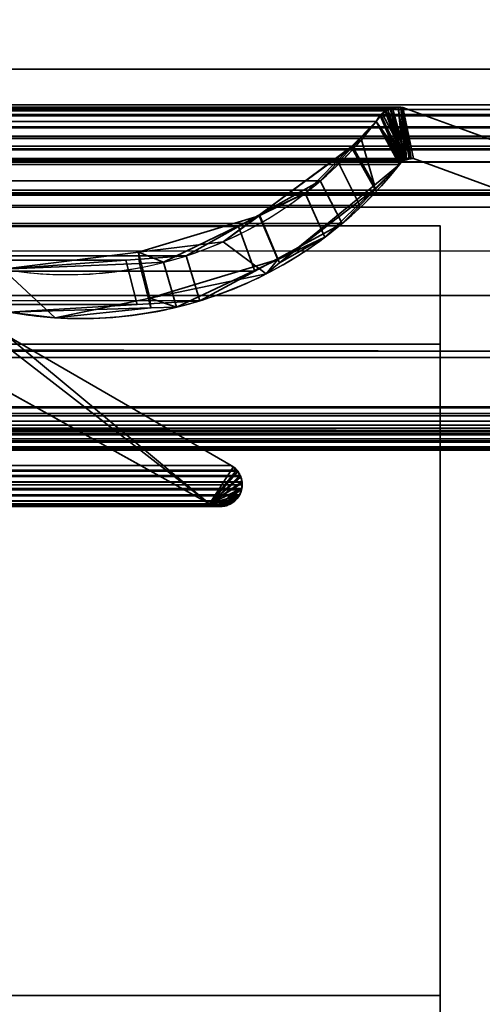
# Model space of a CAD drawing. Header units: millimetres. Extents: x -603 to 3703, y -115 to 249.
# Tile 1001 of 1056: x 3502 to 3510, y -13 to 3. Entities that reach past the tile are written whole.
import ezdxf

# ---------------------------------------------------------------- set-up
doc = ezdxf.new("R2010")
doc.units = ezdxf.units.MM
doc.layers.add('151', color=7, linetype='Continuous', true_color=0xffffff)

# ---------------------------------------------------------------- blocks, each defined once
blk = doc.blocks.new('UG_SURFACE_003')
at = {"layer": '151', "color": 252, "linetype": 'Continuous', "lineweight": 35}
for points in [[(3703, -13.3, 2212.25), (3703, 230.4, 2212.25), (2297, 230.4, 2212.25), (2297, -13.3, 2212.25)], [(2447, -13.3, 2062.25), (2447, 230.4, 2062.25), (3553, 230.4, 2062.25), (3553, -13.3, 2062.25)]]:
    blk.add_3dface(points, dxfattribs=at)
blk = doc.blocks.new('UG_SURFACE_168')
at = {"layer": '151', "color": 43, "linetype": 'Continuous', "lineweight": 35}
for points in [[(2556, 0, 948), (2582, 0, 951.5), (3509, 0, 2), (2491, 0, 2)], [(2582, 0, 1186.5), (2556, 0, 1190), (2491, 0, 2017), (3509, 0, 2017)], [(3509, 0, 2017), (3509, 0, 2), (2582, 0, 951.5), (2582, 0, 1186.5)], [(2491, -34, 2017), (3509, -34, 2017), (3509, 0, 2017), (2491, 0, 2017)], [(2491, -2), (2491, 0, 2), (3509, 0, 2), (3509, -2)], [(3509, 0, 2), (3509, 0, 2017), (3509, -13, 30.5)], [(3509, 0, 2017), (3509, -34, 2017), (3509, -34), (3509, -29, 30.5)], [(3509, -29, 30.5), (3509, -13, 30.5), (3509, 0, 2017)], [(3509, -13, 30.5), (3509, -13), (3509, -2), (3509, 0, 2)], [(2491, -2), (3509, -2), (3509, -13), (2491, -13)], [(2491, -29, 30.5), (2491, -13, 30.5), (3509, -13, 30.5), (3509, -29, 30.5)], [(2491, -13, 30.5), (2491, -13), (3509, -13), (3509, -13, 30.5)]]:
    blk.add_3dface(points, dxfattribs=at)
blk = doc.blocks.new('UG_SURFACE_223')
at = {"layer": '151', "color": 7, "linetype": 'Continuous', "lineweight": 35}
for points in [[(3512.175, 2.646, 2019.425), (3512.128, 5.961, 2019.378), (2487.872, 5.961, 2019.378), (2487.825, 2.646, 2019.425)], [(2488.795, 2.041, 2018.455), (2488.878, 4.971, 2018.372), (3511.122, 4.971, 2018.372), (3511.205, 2.041, 2018.455)], [(3512.17, 1.073, 2019.419), (2487.825, 2.646, 2019.425), (2487.739, 0.311, 2019.511)], [(3512.17, 1.073, 2019.419), (3512.175, 2.646, 2019.425), (2487.825, 2.646, 2019.425)], [(2488.795, 2.041, 2018.455), (3511.201, 1.96, 2018.451), (3511.188, 1.878, 2018.438)], [(2488.795, 2.041, 2018.455), (3511.205, 2.041, 2018.455), (3511.201, 1.96, 2018.451)], [(3511.188, 1.878, 2018.438), (2488.812, 1.878, 2018.438), (2488.795, 2.041, 2018.455)], [(2491.627, 1.997, 2015.623), (2489.71, 1.295, 2017.54), (3510.29, 1.295, 2017.54), (3508.373, 1.997, 2015.623)], [(2491.627, 1.997, 2015.623), (3508.373, 1.997, 2015.623), (3508.293, 2.004, 2015.543)], [(2491.709, 1.993, 2015.541), (2491.627, 1.997, 2015.623), (3508.293, 2.004, 2015.543)], [(3508.293, 2.004, 2015.543), (3508.291, 2.004, 2015.541), (2491.709, 1.993, 2015.541)], [(2491.815, 1.989, 2015.435), (2491.709, 1.993, 2015.541), (3508.291, 2.004, 2015.541)], [(2491.815, 1.989, 2015.435), (3508.291, 2.004, 2015.541), (3508.167, 1.974, 2015.417)], [(3508.383, 1.099, 2015.633), (3508.167, 1.974, 2015.417), (3508.291, 2.004, 2015.541)], [(3508.431, 1.114, 2015.682), (3508.291, 2.004, 2015.541), (3508.293, 2.004, 2015.543)], [(3508.431, 1.114, 2015.682), (3508.383, 1.099, 2015.633), (3508.291, 2.004, 2015.541)], [(3508.293, 2.004, 2015.543), (3508.373, 1.997, 2015.623), (3508.501, 1.136, 2015.751), (3508.431, 1.114, 2015.682)], [(3508.373, 1.997, 2015.623), (3508.551, 1.133, 2015.801), (3508.503, 1.136, 2015.753)], [(3510.008, 0.599, 2017.258), (3508.551, 1.133, 2015.801), (3508.373, 1.997, 2015.623), (3510.29, 1.295, 2017.54)], [(3508.503, 1.136, 2015.753), (3508.501, 1.136, 2015.751), (3508.373, 1.997, 2015.623)], [(2488.812, 1.878, 2018.438), (3511.188, 1.878, 2018.438), (3511.179, 1.855, 2018.429)], [(3511.179, 1.855, 2018.429), (2488.819, 1.853, 2018.431), (2488.812, 1.878, 2018.438)], [(2488.831, 1.806, 2018.419), (2488.819, 1.853, 2018.431), (3511.179, 1.855, 2018.429)], [(2488.831, 1.806, 2018.419), (3511.179, 1.855, 2018.429), (3511.111, 1.671, 2018.361)], [(3508.167, 1.974, 2015.417), (2491.834, 1.982, 2015.416), (2491.815, 1.989, 2015.435)], [(2491.866, 1.97, 2015.384), (2491.834, 1.982, 2015.416), (3508.167, 1.974, 2015.417)], [(2491.866, 1.97, 2015.384), (3508.167, 1.974, 2015.417), (3508.115, 1.962, 2015.365)], [(3508.115, 1.962, 2015.365), (2491.911, 1.938, 2015.338), (2491.866, 1.97, 2015.384)], [(3508.115, 1.962, 2015.365), (3508.088, 1.941, 2015.338), (2491.911, 1.938, 2015.338)], [(2492.007, 1.87, 2015.244), (2491.911, 1.938, 2015.338), (3508.088, 1.941, 2015.338)], [(2492.007, 1.87, 2015.244), (3508.088, 1.941, 2015.338), (3507.993, 1.87, 2015.244)], [(3507.993, 1.87, 2015.244), (2492.008, 1.866, 2015.241), (2492.007, 1.87, 2015.244)], [(3507.993, 1.87, 2015.244), (3507.992, 1.866, 2015.241), (2492.008, 1.866, 2015.241)], [(2492.008, 1.866, 2015.241), (3507.992, 1.866, 2015.241), (3507.921, 1.757, 2015.171), (2492.079, 1.757, 2015.171)], [(3508.383, 1.099, 2015.633), (3508.367, 1.084, 2015.617), (3507.921, 1.757, 2015.171), (3507.992, 1.866, 2015.241)], [(3507.992, 1.866, 2015.241), (3507.993, 1.87, 2015.244), (3508.088, 1.941, 2015.338), (3508.383, 1.099, 2015.633)], [(3508.088, 1.941, 2015.338), (3508.115, 1.962, 2015.365), (3508.383, 1.099, 2015.633)], [(3508.383, 1.099, 2015.633), (3508.115, 1.962, 2015.365), (3508.167, 1.974, 2015.417)], [(2488.831, 1.806, 2018.419), (3511.111, 1.671, 2018.361), (3511.096, 1.65, 2018.346)], [(3511.096, 1.65, 2018.346), (2488.905, 1.65, 2018.345), (2488.831, 1.806, 2018.419)], [(2492.079, 1.757, 2015.171), (3507.921, 1.757, 2015.171), (3507.275, 1.075, 2014.525), (2492.725, 1.075, 2014.525)], [(3507.275, 1.075, 2014.525), (3507.921, 1.757, 2015.171), (3508.314, 1.033, 2015.564), (3507.643, 0.343, 2014.893)], [(3507.921, 1.757, 2015.171), (3508.367, 1.084, 2015.617), (3508.314, 1.033, 2015.564)], [(2488.905, 1.65, 2018.345), (3511.096, 1.65, 2018.346), (3510.993, 1.51, 2018.243)], [(2488.919, 1.621, 2018.332), (2488.905, 1.65, 2018.345), (3510.993, 1.51, 2018.243)], [(2488.919, 1.621, 2018.332), (3510.993, 1.51, 2018.243), (3510.942, 1.475, 2018.193)], [(3510.942, 1.475, 2018.193), (2489.057, 1.469, 2018.193), (2488.919, 1.621, 2018.332)], [(2489.079, 1.445, 2018.171), (2489.057, 1.469, 2018.193), (3510.942, 1.475, 2018.193)], [(2489.079, 1.445, 2018.171), (3510.942, 1.475, 2018.193), (3510.757, 1.345, 2018.007)], [(2489.079, 1.445, 2018.171), (3510.757, 1.345, 2018.007), (3510.749, 1.343, 2017.998)], [(3510.749, 1.343, 2017.998), (2489.254, 1.356, 2017.996), (2489.079, 1.445, 2018.171)], [(2489.354, 1.305, 2017.896), (2489.254, 1.356, 2017.996), (3510.749, 1.343, 2017.998)], [(2489.47, 1.302, 2017.78), (2489.354, 1.305, 2017.896), (3510.749, 1.343, 2017.998)], [(3510.749, 1.343, 2017.998), (3510.529, 1.3, 2017.779), (2489.47, 1.302, 2017.78)], [(2489.47, 1.302, 2017.78), (3510.529, 1.3, 2017.779), (3510.42, 1.279, 2017.67)], [(2489.71, 1.295, 2017.54), (2489.47, 1.302, 2017.78), (3510.42, 1.279, 2017.67)], [(3510.42, 1.279, 2017.67), (3510.29, 1.295, 2017.54), (2489.71, 1.295, 2017.54)], [(2487.739, 0.311, 2019.511), (3512.214, 0.31, 2019.464), (3512.17, 1.073, 2019.419)], [(3508.551, 1.133, 2015.801), (3510.008, 0.599, 2017.258), (2489.992, 0.599, 2017.258), (2491.449, 1.133, 2015.801)], [(3508.551, 1.133, 2015.801), (2491.449, 1.133, 2015.801), (2491.497, 1.13, 2015.753)], [(3508.501, 1.136, 2015.751), (2491.497, 1.13, 2015.753), (2491.561, 1.126, 2015.689)], [(3508.501, 1.136, 2015.751), (3508.503, 1.136, 2015.753), (2491.497, 1.13, 2015.753)], [(2491.497, 1.13, 2015.753), (3508.503, 1.136, 2015.753), (3508.551, 1.133, 2015.801)], [(2491.561, 1.126, 2015.689), (3508.431, 1.114, 2015.682), (3508.501, 1.136, 2015.751)], [(2491.561, 1.126, 2015.689), (2491.569, 1.121, 2015.681), (3508.431, 1.114, 2015.682)], [(3508.383, 1.099, 2015.633), (2491.569, 1.121, 2015.681), (2491.633, 1.085, 2015.617)], [(3508.383, 1.099, 2015.633), (3508.431, 1.114, 2015.682), (2491.569, 1.121, 2015.681)], [(2491.633, 1.085, 2015.617), (3508.367, 1.084, 2015.617), (3508.383, 1.099, 2015.633)], [(3508.367, 1.084, 2015.617), (2491.633, 1.085, 2015.617), (2491.643, 1.08, 2015.607)], [(2491.643, 1.08, 2015.607), (3508.314, 1.033, 2015.564), (3508.367, 1.084, 2015.617)], [(2491.643, 1.08, 2015.607), (2491.686, 1.033, 2015.564), (3508.314, 1.033, 2015.564)], [(3508.314, 1.033, 2015.564), (2491.686, 1.033, 2015.564), (2492.389, 0.443, 2014.861)], [(2492.389, 0.443, 2014.861), (3507.643, 0.343, 2014.893), (3508.314, 1.033, 2015.564)], [(2493.025, 0.757, 2014.225), (2492.725, 1.075, 2014.525), (3507.275, 1.075, 2014.525)], [(2493.025, 0.757, 2014.225), (3507.275, 1.075, 2014.525), (3506.975, 0.757, 2014.225)], [(3507.643, 0.343, 2014.893), (3507.343, 0.034, 2014.593), (3506.975, 0.757, 2014.225), (3507.275, 1.075, 2014.525)], [(3506.975, 0.757, 2014.225), (3505.591, -0.016, 2012.841), (2494.409, -0.016, 2012.841), (2493.025, 0.757, 2014.225)], [(3505.591, -0.016, 2012.841), (3506.975, 0.757, 2014.225), (3507.343, 0.034, 2014.593), (3505.868, -0.766, 2013.119)], [(2488.77, -0.872, 2018.48), (3511.193, 0.55, 2018.443), (3511.187, -0.424, 2018.437)], [(2488.77, -0.872, 2018.48), (2488.807, 0.55, 2018.443), (3511.193, 0.55, 2018.443)], [(2488.812, 0.552, 2018.438), (3511.188, 0.552, 2018.438), (3511.193, 0.55, 2018.443), (2488.807, 0.55, 2018.443)], [(3511.185, 0.553, 2018.435), (2488.812, 0.552, 2018.438), (2488.815, 0.553, 2018.435)], [(3511.185, 0.553, 2018.435), (3511.188, 0.552, 2018.438), (2488.812, 0.552, 2018.438)], [(2488.815, 0.553, 2018.435), (2488.821, 0.553, 2018.429), (3511.179, 0.553, 2018.429)], [(3511.179, 0.553, 2018.429), (3511.185, 0.553, 2018.435), (2488.815, 0.553, 2018.435)], [(2488.821, 0.553, 2018.429), (2488.841, 0.552, 2018.409), (3511.159, 0.552, 2018.409)], [(3511.159, 0.552, 2018.409), (3511.179, 0.553, 2018.429), (2488.821, 0.553, 2018.429)], [(2488.841, 0.552, 2018.409), (2488.893, 0.549, 2018.357), (3511.107, 0.55, 2018.357)], [(3511.107, 0.55, 2018.357), (3511.159, 0.552, 2018.409), (2488.841, 0.552, 2018.409)], [(3510.482, 0.522, 2017.732), (3511.107, 0.55, 2018.357), (2488.893, 0.549, 2018.357)], [(2488.893, 0.549, 2018.357), (2489.518, 0.519, 2017.732), (3510.482, 0.522, 2017.732)], [(3510.399, 0.518, 2017.649), (3510.482, 0.522, 2017.732), (2489.518, 0.519, 2017.732)], [(3510.399, 0.518, 2017.649), (2489.518, 0.519, 2017.732), (2489.577, 0.516, 2017.673)], [(2489.577, 0.516, 2017.673), (3510.008, 0.599, 2017.258), (3510.399, 0.518, 2017.649)], [(2489.577, 0.516, 2017.673), (2489.992, 0.599, 2017.258), (3510.008, 0.599, 2017.258)], [(3507.343, 0.034, 2014.593), (2492.389, 0.443, 2014.861), (2493.808, -0.746, 2013.442)], [(3507.343, 0.034, 2014.593), (3507.643, 0.343, 2014.893), (2492.389, 0.443, 2014.861)], [(3512.357, -2.122, 2019.607), (2487.739, 0.311, 2019.511), (2487.651, -2.089, 2019.599)], [(3512.357, -2.122, 2019.607), (3512.214, 0.31, 2019.464), (2487.739, 0.311, 2019.511)], [(3507.343, 0.034, 2014.593), (2493.808, -0.746, 2013.442), (2494.11, -0.83, 2013.14)], [(2494.11, -0.83, 2013.14), (3505.868, -0.766, 2013.119), (3507.343, 0.034, 2014.593)], [(2494.409, -0.016, 2012.841), (3505.591, -0.016, 2012.841), (3504.708, -0.509, 2011.958)], [(2495.292, -0.509, 2011.958), (2494.409, -0.016, 2012.841), (3504.708, -0.509, 2011.958)], [(3498.594, -0.069, 2005.844), (3500.71, -1.296, 2007.96), (3505.1, -4.697, 2012.351), (3497.724, -0.597, 2004.974)], [(3505.868, -0.766, 2013.119), (3504.942, -1.268, 2012.192), (3504.708, -0.509, 2011.958), (3505.591, -0.016, 2012.841)], [(3511.187, -0.424, 2018.437), (2488.695, -1.199, 2018.555), (2488.77, -0.872, 2018.48)], [(3511.187, -0.424, 2018.437), (3511.346, -1.181, 2018.596), (2488.695, -1.199, 2018.555)], [(3497.724, -0.597, 2004.974), (3505.1, -4.697, 2012.351), (2494.9, -4.697, 2012.351), (2502.276, -0.597, 2004.974)], [(3504.708, -0.509, 2011.958), (3503.691, -0.584, 2010.941), (2496.309, -0.584, 2010.941), (2495.292, -0.509, 2011.958)], [(2496.309, -0.584, 2010.941), (3503.691, -0.584, 2010.941), (3501.612, -0.736, 2008.862), (2498.388, -0.736, 2008.862)], [(3503.88, -1.331, 2011.13), (3501.714, -1.458, 2008.964), (3501.612, -0.736, 2008.862), (3503.691, -0.584, 2010.941)], [(3503.691, -0.584, 2010.941), (3504.708, -0.509, 2011.958), (3504.942, -1.268, 2012.192), (3503.88, -1.331, 2011.13)], [(3504.942, -1.268, 2012.192), (3505.868, -0.766, 2013.119), (2494.11, -0.83, 2013.14)], [(2494.11, -0.83, 2013.14), (2496.13, -1.39, 2011.12), (3503.88, -1.331, 2011.13)], [(3503.88, -1.331, 2011.13), (3504.942, -1.268, 2012.192), (2494.11, -0.83, 2013.14)], [(3511.826, -3.465, 2019.076), (2488.175, -3.466, 2019.075), (2488.695, -1.199, 2018.555)], [(2488.695, -1.199, 2018.555), (3511.346, -1.181, 2018.596), (3511.826, -3.465, 2019.076)], [(3505.1, -4.697, 2012.351), (3500.71, -1.296, 2007.96), (3501.683, -1.859, 2008.933)], [(3503.88, -1.331, 2011.13), (2496.13, -1.39, 2011.12), (2496.746, -1.561, 2010.504)], [(3503.88, -1.331, 2011.13), (2496.746, -1.561, 2010.504), (2498.286, -1.458, 2008.964)], [(2498.286, -1.458, 2008.964), (3501.714, -1.458, 2008.964), (3503.88, -1.331, 2011.13)], [(3505.468, -4.049, 2012.718), (3501.683, -1.859, 2008.933), (2498.317, -1.859, 2008.933), (2494.532, -4.049, 2012.718)], [(3501.683, -1.859, 2008.933), (3505.468, -4.049, 2012.718), (3505.557, -4.127, 2012.807), (3505.1, -4.697, 2012.351)], [(2487.651, -2.089, 2019.599), (2487.6, -2.223, 2019.65), (3512.397, -2.225, 2019.647)], [(2487.651, -2.089, 2019.599), (3512.397, -2.225, 2019.647), (3512.357, -2.122, 2019.607)], [(3512.397, -2.225, 2019.647), (2487.6, -2.223, 2019.65), (2487.282, -3.057, 2019.968)], [(2487.282, -3.057, 2019.968), (3512.718, -3.057, 2019.968), (3512.397, -2.225, 2019.647)], [(3512.764, -3.172, 2020.013), (3512.725, -3.074, 2019.975), (2487.275, -3.074, 2019.975), (2487.236, -3.172, 2020.013)], [(2487.275, -3.074, 2019.975), (3512.725, -3.074, 2019.975), (3512.718, -3.057, 2019.968), (2487.282, -3.057, 2019.968)], [(3512.768, -3.212, 2020.018), (2487.232, -3.212, 2020.018), (2487.221, -3.302, 2020.029)], [(3512.779, -3.302, 2020.029), (3512.768, -3.212, 2020.018), (2487.221, -3.302, 2020.029)], [(2487.221, -3.302, 2020.029), (2487.23, -3.367, 2020.02), (3512.77, -3.367, 2020.02), (3512.779, -3.302, 2020.029)], [(2487.232, -3.212, 2020.018), (3512.768, -3.212, 2020.018), (3512.764, -3.172, 2020.013)], [(2487.236, -3.172, 2020.013), (2487.232, -3.212, 2020.018), (3512.764, -3.172, 2020.013)], [(3512.744, -3.476, 2019.994), (2487.23, -3.367, 2020.02), (2487.238, -3.421, 2020.012)], [(3512.744, -3.476, 2019.994), (3512.762, -3.421, 2020.012), (2487.23, -3.367, 2020.02)], [(3512.762, -3.421, 2020.012), (3512.77, -3.367, 2020.02), (2487.23, -3.367, 2020.02)], [(2487.238, -3.421, 2020.012), (2487.274, -3.513, 2019.976), (3512.725, -3.51, 2019.975)], [(3512.725, -3.51, 2019.975), (3512.744, -3.476, 2019.994), (2487.238, -3.421, 2020.012)], [(3511.84, -3.532, 2019.09), (2488.16, -3.532, 2019.09), (2488.175, -3.466, 2019.075)], [(2488.175, -3.466, 2019.075), (3511.826, -3.465, 2019.076), (3511.84, -3.532, 2019.09)], [(3512.674, -3.6, 2019.924), (3512.725, -3.51, 2019.975), (2487.274, -3.513, 2019.976)], [(3512.674, -3.6, 2019.924), (2487.274, -3.513, 2019.976), (2487.28, -3.528, 2019.97)], [(2487.28, -3.528, 2019.97), (2487.359, -3.634, 2019.891), (3512.642, -3.636, 2019.892)], [(3512.642, -3.636, 2019.892), (3512.674, -3.6, 2019.924), (2487.28, -3.528, 2019.97)], [(3512.629, -3.651, 2019.879), (2487.359, -3.634, 2019.891), (2487.373, -3.652, 2019.877)], [(3512.629, -3.651, 2019.879), (3512.642, -3.636, 2019.892), (2487.359, -3.634, 2019.891)], [(3512.629, -3.651, 2019.879), (2487.373, -3.652, 2019.877), (2487.483, -3.733, 2019.767)], [(2487.483, -3.733, 2019.767), (3512.517, -3.733, 2019.767), (3512.629, -3.651, 2019.879)], [(2488.063, -3.656, 2019.187), (3511.937, -3.656, 2019.187), (3512.06, -3.738, 2019.31), (2487.94, -3.738, 2019.31)], [(3511.93, -3.651, 2019.18), (2488.063, -3.656, 2019.187), (2488.07, -3.651, 2019.18)], [(3511.93, -3.651, 2019.18), (3511.937, -3.656, 2019.187), (2488.063, -3.656, 2019.187)], [(2488.07, -3.651, 2019.18), (3511.84, -3.532, 2019.09), (3511.93, -3.651, 2019.18)], [(2488.07, -3.651, 2019.18), (2488.16, -3.532, 2019.09), (3511.84, -3.532, 2019.09)], [(2487.499, -3.738, 2019.751), (3512.501, -3.738, 2019.751), (3512.517, -3.733, 2019.767), (2487.483, -3.733, 2019.767)], [(2487.639, -3.777, 2019.611), (3512.361, -3.777, 2019.611), (3512.501, -3.738, 2019.751), (2487.499, -3.738, 2019.751)], [(3512.303, -3.793, 2019.553), (2487.639, -3.777, 2019.611), (2487.697, -3.793, 2019.553)], [(3512.303, -3.793, 2019.553), (3512.361, -3.777, 2019.611), (2487.639, -3.777, 2019.611)], [(2487.697, -3.793, 2019.553), (3512.206, -3.776, 2019.456), (3512.303, -3.793, 2019.553)], [(2487.697, -3.793, 2019.553), (2487.794, -3.776, 2019.456), (3512.206, -3.776, 2019.456)], [(3512.084, -3.754, 2019.334), (2487.794, -3.776, 2019.456), (2487.916, -3.754, 2019.334)], [(3512.084, -3.754, 2019.334), (3512.206, -3.776, 2019.456), (2487.794, -3.776, 2019.456)], [(2487.916, -3.754, 2019.334), (3512.06, -3.738, 2019.31), (3512.084, -3.754, 2019.334)], [(2487.916, -3.754, 2019.334), (2487.94, -3.738, 2019.31), (3512.06, -3.738, 2019.31)], [(2494.381, -4.223, 2012.869), (3505.621, -4.222, 2012.871), (3505.581, -4.148, 2012.83)], [(2494.41, -4.162, 2012.841), (2494.381, -4.223, 2012.869), (3505.581, -4.148, 2012.83)], [(2494.41, -4.162, 2012.841), (3505.581, -4.148, 2012.83), (3505.557, -4.127, 2012.807)], [(3505.557, -4.127, 2012.807), (2494.444, -4.13, 2012.806), (2494.41, -4.162, 2012.841)], [(2494.444, -4.13, 2012.806), (3505.557, -4.127, 2012.807), (3505.468, -4.049, 2012.718)], [(3505.468, -4.049, 2012.718), (2494.532, -4.049, 2012.718), (2494.444, -4.13, 2012.806)], [(3505.557, -4.127, 2012.807), (3505.581, -4.148, 2012.83), (3505.621, -4.222, 2012.871), (3505.1, -4.697, 2012.351)], [(2494.351, -4.307, 2012.899), (2494.35, -4.331, 2012.9), (3505.652, -4.33, 2012.902)], [(2494.361, -4.264, 2012.889), (2494.351, -4.307, 2012.899), (3505.652, -4.328, 2012.902)], [(2494.351, -4.307, 2012.899), (3505.652, -4.33, 2012.902), (3505.652, -4.328, 2012.902)], [(2494.361, -4.264, 2012.889), (3505.63, -4.238, 2012.88), (3505.621, -4.222, 2012.871)], [(3505.621, -4.222, 2012.871), (2494.381, -4.223, 2012.869), (2494.361, -4.264, 2012.889)], [(2494.361, -4.264, 2012.889), (3505.652, -4.328, 2012.902), (3505.63, -4.238, 2012.88)], [(3505.1, -4.697, 2012.351), (3505.621, -4.222, 2012.871), (3505.63, -4.238, 2012.88), (3505.652, -4.328, 2012.902)], [(3505.652, -4.33, 2012.902), (2494.35, -4.331, 2012.9), (2494.346, -4.398, 2012.904)], [(2494.346, -4.398, 2012.904), (2494.352, -4.441, 2012.898), (3505.652, -4.33, 2012.902)], [(3505.655, -4.376, 2012.905), (3505.652, -4.33, 2012.902), (2494.352, -4.441, 2012.898)], [(3505.655, -4.376, 2012.905), (2494.352, -4.441, 2012.898), (2494.352, -4.442, 2012.898)], [(2494.352, -4.442, 2012.898), (3505.646, -4.441, 2012.896), (3505.655, -4.376, 2012.905)], [(3505.643, -4.463, 2012.893), (3505.646, -4.441, 2012.896), (2494.352, -4.442, 2012.898)], [(2494.352, -4.442, 2012.898), (3505.613, -4.543, 2012.863), (3505.643, -4.463, 2012.893)], [(3505.613, -4.543, 2012.863), (2494.352, -4.442, 2012.898), (2494.378, -4.523, 2012.872)], [(3505.652, -4.328, 2012.902), (3505.652, -4.33, 2012.902), (3505.1, -4.697, 2012.351)], [(3505.1, -4.697, 2012.351), (3505.652, -4.33, 2012.902), (3505.655, -4.376, 2012.905), (3505.646, -4.441, 2012.896)], [(3505.1, -4.697, 2012.351), (3505.646, -4.441, 2012.896), (3505.643, -4.463, 2012.893), (3505.613, -4.543, 2012.863)], [(2494.378, -4.523, 2012.872), (2494.392, -4.552, 2012.858), (3505.608, -4.552, 2012.858)], [(3505.608, -4.552, 2012.858), (3505.613, -4.543, 2012.863), (2494.378, -4.523, 2012.872)], [(2494.4, -4.562, 2012.85), (3505.6, -4.562, 2012.85), (3505.608, -4.552, 2012.858), (2494.392, -4.552, 2012.858)], [(2494.468, -4.647, 2012.782), (3505.532, -4.647, 2012.782), (3505.6, -4.562, 2012.85), (2494.4, -4.562, 2012.85)], [(3505.532, -4.647, 2012.782), (2494.468, -4.647, 2012.782), (2494.472, -4.652, 2012.778)], [(3505.528, -4.652, 2012.778), (3505.532, -4.647, 2012.782), (2494.472, -4.652, 2012.778)], [(2494.472, -4.652, 2012.778), (2494.567, -4.706, 2012.683), (3505.433, -4.706, 2012.683), (3505.528, -4.652, 2012.778)], [(3505.613, -4.543, 2012.863), (3505.608, -4.552, 2012.858), (3505.6, -4.562, 2012.85), (3505.1, -4.697, 2012.351)], [(3505.213, -4.731, 2012.463), (3505.1, -4.697, 2012.351), (3505.6, -4.562, 2012.85)], [(3505.323, -4.735, 2012.573), (3505.256, -4.743, 2012.506), (3505.213, -4.731, 2012.463), (3505.6, -4.562, 2012.85)], [(3505.323, -4.735, 2012.573), (3505.6, -4.562, 2012.85), (3505.532, -4.647, 2012.782)], [(3505.532, -4.647, 2012.782), (3505.528, -4.652, 2012.778), (3505.433, -4.706, 2012.683), (3505.323, -4.735, 2012.573)], [(3505.399, -4.725, 2012.649), (2494.567, -4.706, 2012.683), (2494.601, -4.725, 2012.649)], [(3505.399, -4.725, 2012.649), (3505.433, -4.706, 2012.683), (2494.567, -4.706, 2012.683)], [(2494.601, -4.725, 2012.649), (2494.677, -4.735, 2012.573), (3505.323, -4.735, 2012.573), (3505.399, -4.725, 2012.649)], [(3505.256, -4.743, 2012.506), (2494.677, -4.735, 2012.573), (2494.744, -4.743, 2012.506)], [(3505.256, -4.743, 2012.506), (3505.323, -4.735, 2012.573), (2494.677, -4.735, 2012.573)], [(2494.744, -4.743, 2012.506), (3505.213, -4.731, 2012.463), (3505.256, -4.743, 2012.506)], [(2494.744, -4.743, 2012.506), (2494.787, -4.731, 2012.463), (3505.213, -4.731, 2012.463)], [(2494.9, -4.697, 2012.351), (3505.1, -4.697, 2012.351), (3505.213, -4.731, 2012.463), (2494.787, -4.731, 2012.463)], [(3505.433, -4.706, 2012.683), (3505.399, -4.725, 2012.649), (3505.323, -4.735, 2012.573)]]:
    blk.add_3dface(points, dxfattribs=at)
blk = doc.blocks.new('UG_SURFACE_224')
at = {"layer": '151', "color": 7, "linetype": 'Continuous', "lineweight": 35}
for points in [[(3508.197, 1.986, -7.75), (3508.329, 2.003, -7.75), (3508.476, 1.134, -7.75), (3508.434, 1.119, -7.75)], [(3508.329, 2.003, -7.75), (3508.197, 1.986, -7.75), (3508.197, 1.982, 2015.447)], [(3508.197, 1.982, 2015.447), (3508.336, 1.994, 2015.586), (3508.329, 2.003, -7.75)], [(3508.476, 1.134, -7.75), (3508.329, 2.003, -7.75), (3508.335, 2.002, -7.75)], [(3508.336, 1.994, 2015.586), (3508.335, 2.002, -7.75), (3508.329, 2.003, -7.75)], [(3508.335, 2.002, -7.75), (3508.373, 1.997, -7.75), (3508.51, 1.133, -7.75), (3508.476, 1.134, -7.75)], [(3508.373, 1.997, -7.75), (3508.335, 2.002, -7.75), (3508.336, 1.994, 2015.586)], [(3508.417, 1.117, 2015.667), (3508.432, 1.119, 2015.682), (3508.373, 1.997, 2015.623), (3508.336, 1.994, 2015.586)], [(3508.336, 1.994, 2015.586), (3508.373, 1.997, 2015.623), (3508.373, 1.997, -7.75)], [(3508.373, 1.997, -7.75), (3508.551, 1.133, -7.75), (3508.51, 1.133, -7.75)], [(3508.373, 1.997, -7.75), (3510.29, 1.295, -7.75), (3510.008, 0.599, -7.75), (3508.551, 1.133, -7.75)], [(3510.29, 1.295, 2017.54), (3508.373, 1.997, 2015.623), (3508.551, 1.133, 2015.801), (3510.008, 0.599, 2017.258)], [(3508.373, 1.997, 2015.623), (3508.432, 1.119, 2015.682), (3508.51, 1.128, 2015.76)], [(3508.51, 1.128, 2015.76), (3508.551, 1.133, 2015.801), (3508.373, 1.997, 2015.623)], [(3508.373, 1.997, 2015.623), (3510.29, 1.295, 2017.54), (3510.29, 1.295, -7.75), (3508.373, 1.997, -7.75)], [(3508.332, 1.056, 2015.583), (3507.987, 1.858, 2015.237), (3507.921, 1.757, 2015.171)], [(3507.921, 1.757, 2015.171), (3507.987, 1.858, 2015.237), (3507.991, 1.856, -7.75)], [(3507.921, 1.757, -7.75), (3507.991, 1.856, -7.75), (3508.385, 1.101, -7.75)], [(3507.991, 1.856, -7.75), (3507.921, 1.757, -7.75), (3507.921, 1.757, 2015.171)], [(3508.019, 1.896, -7.75), (3507.991, 1.856, -7.75), (3507.987, 1.858, 2015.237)], [(3507.987, 1.858, 2015.237), (3507.998, 1.874, 2015.248), (3508.019, 1.896, -7.75)], [(3507.998, 1.874, 2015.248), (3507.987, 1.858, 2015.237), (3508.332, 1.056, 2015.583), (3508.366, 1.081, 2015.616)], [(3508.434, 1.119, -7.75), (3508.385, 1.101, -7.75), (3507.991, 1.856, -7.75), (3508.019, 1.896, -7.75)], [(3507.998, 1.874, 2015.248), (3508.078, 1.931, -7.75), (3508.019, 1.896, -7.75)], [(3507.998, 1.874, 2015.248), (3508.078, 1.927, 2015.328), (3508.078, 1.931, -7.75)], [(3508.366, 1.081, 2015.616), (3508.078, 1.927, 2015.328), (3507.998, 1.874, 2015.248)], [(3508.019, 1.896, -7.75), (3508.078, 1.931, -7.75), (3508.434, 1.119, -7.75)], [(3508.078, 1.931, -7.75), (3508.161, 1.981, -7.75), (3508.434, 1.119, -7.75)], [(3508.161, 1.981, -7.75), (3508.078, 1.931, -7.75), (3508.078, 1.927, 2015.328)], [(3508.078, 1.927, 2015.328), (3508.155, 1.979, 2015.405), (3508.161, 1.981, -7.75)], [(3508.155, 1.979, 2015.405), (3508.078, 1.927, 2015.328), (3508.366, 1.081, 2015.616)], [(3508.155, 1.979, 2015.405), (3508.197, 1.986, -7.75), (3508.161, 1.981, -7.75)], [(3508.155, 1.979, 2015.405), (3508.197, 1.982, 2015.447), (3508.197, 1.986, -7.75)], [(3508.366, 1.081, 2015.616), (3508.417, 1.117, 2015.667), (3508.197, 1.982, 2015.447), (3508.155, 1.979, 2015.405)], [(3508.434, 1.119, -7.75), (3508.161, 1.981, -7.75), (3508.197, 1.986, -7.75)], [(3508.336, 1.994, 2015.586), (3508.197, 1.982, 2015.447), (3508.417, 1.117, 2015.667)], [(3507.498, 1.332, -7.75), (3507.921, 1.757, -7.75), (3508.314, 1.033, -7.75), (3507.895, 0.625, -7.75)], [(3507.921, 1.757, -7.75), (3507.498, 1.332, -7.75), (3507.519, 1.337, 2014.769)], [(3507.519, 1.337, 2014.769), (3507.669, 1.448, 2014.919), (3507.921, 1.757, -7.75)], [(3507.921, 1.757, 2015.171), (3507.669, 1.448, 2014.919), (3507.891, 0.686, 2015.141), (3508.314, 1.033, 2015.564)], [(3507.669, 1.448, 2014.919), (3507.921, 1.757, 2015.171), (3507.921, 1.757, -7.75)], [(3507.921, 1.757, -7.75), (3508.385, 1.101, -7.75), (3508.367, 1.083, -7.75)], [(3508.367, 1.083, -7.75), (3508.314, 1.033, -7.75), (3507.921, 1.757, -7.75)], [(3508.314, 1.033, 2015.564), (3508.332, 1.056, 2015.583), (3507.921, 1.757, 2015.171)], [(3507.519, 1.337, 2014.769), (3505.95, 0.181, 2013.2), (3506.286, -0.63, 2013.536), (3507.891, 0.686, 2015.141)], [(3505.95, 0.181, 2013.2), (3507.519, 1.337, 2014.769), (3507.498, 1.332, -7.75)], [(3507.498, 1.332, -7.75), (3506.717, 0.547, -7.75), (3505.95, 0.181, 2013.2)], [(3507.895, 0.625, -7.75), (3507.052, -0.196, -7.75), (3506.717, 0.547, -7.75), (3507.498, 1.332, -7.75)], [(3507.891, 0.686, 2015.141), (3507.669, 1.448, 2014.919), (3507.519, 1.337, 2014.769)], [(3508.314, 1.033, -7.75), (3508.314, 1.033, 2015.564), (3507.891, 0.686, 2015.141)], [(3507.891, 0.686, 2015.141), (3507.895, 0.625, -7.75), (3508.314, 1.033, -7.75)], [(3508.332, 1.056, 2015.583), (3508.314, 1.033, -7.75), (3508.367, 1.083, -7.75)], [(3508.332, 1.056, 2015.583), (3508.314, 1.033, 2015.564), (3508.314, 1.033, -7.75)], [(3508.367, 1.083, -7.75), (3508.366, 1.081, 2015.616), (3508.332, 1.056, 2015.583)], [(3508.417, 1.117, 2015.667), (3508.366, 1.081, 2015.616), (3508.367, 1.083, -7.75)], [(3508.417, 1.117, 2015.667), (3508.367, 1.083, -7.75), (3508.385, 1.101, -7.75)], [(3508.417, 1.117, 2015.667), (3508.385, 1.101, -7.75), (3508.434, 1.119, -7.75)], [(3508.434, 1.119, -7.75), (3508.432, 1.119, 2015.682), (3508.417, 1.117, 2015.667)], [(3508.476, 1.134, -7.75), (3508.51, 1.128, 2015.76), (3508.432, 1.119, 2015.682)], [(3508.432, 1.119, 2015.682), (3508.434, 1.119, -7.75), (3508.476, 1.134, -7.75)], [(3508.476, 1.134, -7.75), (3508.51, 1.133, -7.75), (3508.51, 1.128, 2015.76)], [(3508.551, 1.133, -7.75), (3508.551, 1.133, 2015.801), (3508.51, 1.128, 2015.76)], [(3508.51, 1.128, 2015.76), (3508.51, 1.133, -7.75), (3508.551, 1.133, -7.75)], [(3508.551, 1.133, -7.75), (3510.008, 0.599, -7.75), (3510.008, 0.599, 2017.258), (3508.551, 1.133, 2015.801)], [(3507.895, 0.625, -7.75), (3507.891, 0.686, 2015.141), (3506.286, -0.63, 2013.536)], [(3505.942, 0.169, -7.75), (3506.717, 0.547, -7.75), (3507.052, -0.196, -7.75), (3506.255, -0.571, -7.75)], [(3506.717, 0.547, -7.75), (3505.942, 0.169, -7.75), (3505.95, 0.181, 2013.2)], [(3506.286, -0.63, 2013.536), (3507.052, -0.196, -7.75), (3507.895, 0.625, -7.75)], [(3505.942, 0.169, -7.75), (3504.328, -0.619, -7.75), (3503.904, -0.45, 2011.154)], [(3503.904, -0.45, 2011.154), (3505.334, -0.272, 2012.584), (3505.942, 0.169, -7.75)], [(3506.255, -0.571, -7.75), (3504.544, -1.377, -7.75), (3504.328, -0.619, -7.75), (3505.942, 0.169, -7.75)], [(3505.95, 0.181, 2013.2), (3505.334, -0.272, 2012.584), (3506.06, -0.816, 2013.31), (3506.286, -0.63, 2013.536)], [(3505.334, -0.272, 2012.584), (3505.95, 0.181, 2013.2), (3505.942, 0.169, -7.75)], [(3498.594, -0.069, -7.75), (3500.71, -1.296, -7.75), (3505.1, -4.697, -7.75), (3497.724, -0.597, -7.75)], [(3497.724, -0.597, 2004.974), (3505.1, -4.697, 2012.351), (3500.71, -1.296, 2007.96), (3498.594, -0.069, 2005.844)], [(3504.092, -1.223, 2011.341), (3506.06, -0.816, 2013.31), (3505.334, -0.272, 2012.584), (3503.904, -0.45, 2011.154)], [(3506.286, -0.63, 2013.536), (3506.255, -0.571, -7.75), (3507.052, -0.196, -7.75)], [(3502.496, -1.554, 2009.746), (3504.092, -1.223, 2011.341), (3503.904, -0.45, 2011.154), (3501.612, -0.736, 2008.862)], [(3501.612, -0.736, 2008.862), (3503.904, -0.45, 2011.154), (3503.917, -0.637, -7.75)], [(3504.328, -0.619, -7.75), (3503.917, -0.637, -7.75), (3503.904, -0.45, 2011.154)], [(3497.724, -0.597, -7.75), (3505.1, -4.697, -7.75), (3505.1, -4.697, 2012.351), (3497.724, -0.597, 2004.974)], [(3504.114, -1.389, -7.75), (3501.714, -1.458, -7.75), (3501.612, -0.736, -7.75), (3503.917, -0.637, -7.75)], [(3503.917, -0.637, -7.75), (3501.612, -0.736, -7.75), (3501.612, -0.736, 2008.862)], [(3503.917, -0.637, -7.75), (3504.328, -0.619, -7.75), (3504.544, -1.377, -7.75), (3504.114, -1.389, -7.75)], [(3506.255, -0.571, -7.75), (3506.06, -0.816, 2013.31), (3504.092, -1.223, 2011.341)], [(3504.092, -1.223, 2011.341), (3504.544, -1.377, -7.75), (3506.255, -0.571, -7.75)], [(3506.255, -0.571, -7.75), (3506.286, -0.63, 2013.536), (3506.06, -0.816, 2013.31)], [(3501.612, -0.736, 2008.862), (3501.714, -1.458, 2008.964), (3502.496, -1.554, 2009.746)], [(3505.1, -4.697, -7.75), (3500.71, -1.296, -7.75), (3501.683, -1.859, -7.75)], [(3500.71, -1.296, 2007.96), (3505.1, -4.697, 2012.351), (3501.682, -1.858, 2008.932)], [(3504.114, -1.389, -7.75), (3504.092, -1.223, 2011.341), (3502.496, -1.554, 2009.746)], [(3504.092, -1.223, 2011.341), (3504.114, -1.389, -7.75), (3504.544, -1.377, -7.75)], [(3504.114, -1.389, -7.75), (3502.496, -1.554, 2009.746), (3501.714, -1.458, 2008.964)], [(3501.714, -1.458, 2008.964), (3501.714, -1.458, -7.75), (3504.114, -1.389, -7.75)], [(3501.683, -1.859, 2008.933), (3501.682, -1.858, 2008.932), (3505.1, -4.697, 2012.351)], [(3505.468, -4.049, -7.75), (3501.683, -1.859, -7.75), (3501.683, -1.859, 2008.933), (3505.468, -4.049, 2012.718)], [(3501.683, -1.859, -7.75), (3505.468, -4.049, -7.75), (3505.5, -4.076, -7.75), (3505.1, -4.697, -7.75)], [(3505.1, -4.697, 2012.351), (3505.501, -4.078, 2012.751), (3505.468, -4.049, 2012.718), (3501.683, -1.859, 2008.933)], [(3505.5, -4.076, -7.75), (3505.571, -4.136, -7.75), (3505.579, -4.152, -7.75), (3505.1, -4.697, -7.75)], [(3505.582, -4.151, 2012.832), (3505.501, -4.078, 2012.751), (3505.1, -4.697, 2012.351)], [(3505.1, -4.697, 2012.351), (3505.629, -4.247, 2012.879), (3505.584, -4.152, 2012.833), (3505.582, -4.151, 2012.832)], [(3505.1, -4.697, -7.75), (3505.579, -4.152, -7.75), (3505.628, -4.246, -7.75)], [(3505.5, -4.076, -7.75), (3505.468, -4.049, -7.75), (3505.468, -4.049, 2012.718)], [(3505.468, -4.049, 2012.718), (3505.501, -4.078, 2012.751), (3505.5, -4.076, -7.75)], [(3505.571, -4.136, -7.75), (3505.5, -4.076, -7.75), (3505.501, -4.078, 2012.751)], [(3505.501, -4.078, 2012.751), (3505.582, -4.151, 2012.832), (3505.571, -4.136, -7.75)], [(3505.582, -4.151, 2012.832), (3505.579, -4.152, -7.75), (3505.571, -4.136, -7.75)], [(3505.628, -4.246, -7.75), (3505.579, -4.152, -7.75), (3505.582, -4.151, 2012.832)], [(3505.582, -4.151, 2012.832), (3505.584, -4.152, 2012.833), (3505.628, -4.246, -7.75)], [(3505.584, -4.152, 2012.833), (3505.629, -4.247, 2012.879), (3505.628, -4.246, -7.75)], [(3505.628, -4.246, -7.75), (3505.641, -4.272, -7.75), (3505.648, -4.345, -7.75), (3505.1, -4.697, -7.75)], [(3505.1, -4.697, 2012.351), (3505.651, -4.346, 2012.901), (3505.641, -4.272, 2012.891), (3505.629, -4.247, 2012.879)], [(3505.641, -4.272, -7.75), (3505.628, -4.246, -7.75), (3505.629, -4.247, 2012.879)], [(3505.629, -4.247, 2012.879), (3505.641, -4.272, 2012.891), (3505.641, -4.272, -7.75)], [(3505.648, -4.345, -7.75), (3505.641, -4.272, -7.75), (3505.641, -4.272, 2012.891)], [(3505.641, -4.272, 2012.891), (3505.651, -4.346, 2012.901), (3505.648, -4.345, -7.75)], [(3505.648, -4.345, -7.75), (3505.653, -4.406, -7.75), (3505.641, -4.446, -7.75), (3505.1, -4.697, -7.75)], [(3505.643, -4.446, 2012.893), (3505.655, -4.377, 2012.905), (3505.651, -4.346, 2012.901), (3505.1, -4.697, 2012.351)], [(3505.641, -4.446, -7.75), (3505.608, -4.552, -7.75), (3505.546, -4.627, -7.75), (3505.1, -4.697, -7.75)], [(3505.643, -4.446, 2012.893), (3505.1, -4.697, 2012.351), (3505.159, -4.724, 2012.409), (3505.22, -4.728, 2012.47)], [(3505.22, -4.728, 2012.47), (3505.341, -4.736, 2012.591), (3505.643, -4.446, 2012.893)], [(3505.608, -4.552, 2012.858), (3505.637, -4.484, 2012.887), (3505.643, -4.446, 2012.893), (3505.341, -4.736, 2012.591)], [(3505.641, -4.446, -7.75), (3505.637, -4.484, 2012.887), (3505.608, -4.552, 2012.858)], [(3505.608, -4.552, 2012.858), (3505.608, -4.552, -7.75), (3505.641, -4.446, -7.75)], [(3505.641, -4.446, -7.75), (3505.643, -4.446, 2012.893), (3505.637, -4.484, 2012.887)], [(3505.643, -4.446, 2012.893), (3505.641, -4.446, -7.75), (3505.653, -4.406, -7.75)], [(3505.653, -4.406, -7.75), (3505.655, -4.377, 2012.905), (3505.643, -4.446, 2012.893)], [(3505.653, -4.406, -7.75), (3505.648, -4.345, -7.75), (3505.651, -4.346, 2012.901)], [(3505.651, -4.346, 2012.901), (3505.655, -4.377, 2012.905), (3505.653, -4.406, -7.75)], [(3505.221, -4.735, -7.75), (3505.1, -4.697, -7.75), (3505.546, -4.627, -7.75)], [(3505.221, -4.735, -7.75), (3505.546, -4.627, -7.75), (3505.519, -4.659, -7.75), (3505.457, -4.692, -7.75)], [(3505.341, -4.736, 2012.591), (3505.547, -4.626, 2012.797), (3505.608, -4.552, 2012.858)], [(3505.547, -4.626, 2012.797), (3505.341, -4.736, 2012.591), (3505.354, -4.737, 2012.604), (3505.458, -4.687, 2012.708)], [(3505.458, -4.687, 2012.708), (3505.522, -4.657, 2012.772), (3505.547, -4.626, 2012.797)], [(3505.522, -4.657, 2012.772), (3505.519, -4.659, -7.75), (3505.546, -4.627, -7.75)], [(3505.546, -4.627, -7.75), (3505.547, -4.626, 2012.797), (3505.522, -4.657, 2012.772)], [(3505.547, -4.626, 2012.797), (3505.546, -4.627, -7.75), (3505.608, -4.552, -7.75)], [(3505.608, -4.552, -7.75), (3505.608, -4.552, 2012.858), (3505.547, -4.626, 2012.797)], [(3505.159, -4.724, 2012.409), (3505.1, -4.697, -7.75), (3505.221, -4.735, -7.75)], [(3505.159, -4.724, 2012.409), (3505.1, -4.697, 2012.351), (3505.1, -4.697, -7.75)], [(3505.221, -4.735, -7.75), (3505.22, -4.728, 2012.47), (3505.159, -4.724, 2012.409)], [(3505.341, -4.734, -7.75), (3505.341, -4.736, 2012.591), (3505.22, -4.728, 2012.47)], [(3505.22, -4.728, 2012.47), (3505.221, -4.735, -7.75), (3505.248, -4.743, -7.75)], [(3505.22, -4.728, 2012.47), (3505.248, -4.743, -7.75), (3505.341, -4.734, -7.75)], [(3505.341, -4.734, -7.75), (3505.248, -4.743, -7.75), (3505.221, -4.735, -7.75), (3505.457, -4.692, -7.75)], [(3505.457, -4.692, -7.75), (3505.384, -4.73, -7.75), (3505.341, -4.734, -7.75)], [(3505.384, -4.73, -7.75), (3505.354, -4.737, 2012.604), (3505.341, -4.736, 2012.591)], [(3505.341, -4.736, 2012.591), (3505.341, -4.734, -7.75), (3505.384, -4.73, -7.75)], [(3505.457, -4.692, -7.75), (3505.458, -4.687, 2012.708), (3505.354, -4.737, 2012.604)], [(3505.354, -4.737, 2012.604), (3505.384, -4.73, -7.75), (3505.457, -4.692, -7.75)], [(3505.458, -4.687, 2012.708), (3505.457, -4.692, -7.75), (3505.519, -4.659, -7.75)], [(3505.519, -4.659, -7.75), (3505.522, -4.657, 2012.772), (3505.458, -4.687, 2012.708)]]:
    blk.add_3dface(points, dxfattribs=at)
blk = doc.blocks.new('UG_SURFACE_230')
at = {"layer": '151', "color": 252, "linetype": 'Continuous', "lineweight": 35}
for points in [[(2485.5, -30.22, 2021.75), (3514.5, -30.22, 2021.75), (3514.5, 62.62, 2021.75), (2485.5, 62.62, 2021.75)], [(2487, -30.22, 2020.25), (2487, 62.62, 2020.25), (3513, 62.62, 2020.25), (3513, -30.22, 2020.25)]]:
    blk.add_3dface(points, dxfattribs=at)

msp = doc.modelspace()

# ---------------------------------------------------------------- linework, layer by layer
at = {"layer": '151', "color": 252, "linetype": 'Continuous', "lineweight": -3, "true_color": 0x939598}
for p, q in [((3512.175, 2.646, 2019.425), (2487.825, 2.646, 2019.425)), ((2488.795, 2.041, 2018.455), (3511.205, 2.041, 2018.455)), ((2491.627, 1.997, 2015.623), (3508.373, 1.997, 2015.623)), ((3508.373, 1.997, 2015.623), (3508.373, 1.997, -7.75)), ((3510.29, 1.295, 2017.54), (3508.373, 1.997, 2015.623)), ((3510.29, 1.295, 2017.54), (3508.373, 1.997, 2015.623)), ((3508.373, 1.997, -7.75), (3510.29, 1.295, -7.75)), ((2488.812, 1.878, 2018.438), (3511.188, 1.878, 2018.438)), ((2492.079, 1.757, 2015.171), (3507.921, 1.757, 2015.171)), ((3507.921, 1.757, 2015.171), (3507.921, 1.757, -7.75)), ((2489.71, 1.295, 2017.54), (3510.29, 1.295, 2017.54)), ((3508.551, 1.133, 2015.801), (2491.449, 1.133, 2015.801)), ((3508.314, 1.033, 2015.564), (2491.686, 1.033, 2015.564)), ((3508.314, 1.033, -7.75), (3508.314, 1.033, 2015.564)), ((3508.551, 1.133, -7.75), (3510.008, 0.599, -7.75)), ((3508.551, 1.133, 2015.801), (3510.008, 0.599, 2017.258)), ((3508.551, 1.133, -7.75), (3508.551, 1.133, 2015.801)), ((3508.551, 1.133, 2015.801), (3510.008, 0.599, 2017.258)), ((3511.193, 0.55, 2018.443), (2488.807, 0.55, 2018.443)), ((3510.008, 0.599, 2017.258), (2489.992, 0.599, 2017.258)), ((3509, 0, 2), (3509, -2)), ((2491, 0, 2), (3509, 0, 2)), ((2491, 0, 2017), (3509, 0, 2017)), ((3509, 0, 2017), (3509, -34, 2017)), ((3509, 0, 2), (3509, 0, 2017)), ((3497.724, -0.597, 2004.974), (3505.101, -4.697, 2012.351)), ((3497.724, -0.597, -7.75), (3505.101, -4.697, -7.75)), ((3505.101, -4.697, 2012.351), (3497.724, -0.597, 2004.974)), ((3505.468, -4.049, 2012.718), (3501.682, -1.859, 2008.932)), ((3505.468, -4.049, -7.75), (3501.682, -1.859, -7.75)), ((3505.468, -4.049, 2012.718), (3501.682, -1.859, 2008.932)), ((2491, -2), (3509, -2)), ((3509, -2), (3509, -13)), ((3512.718, -3.057, 2019.968), (2487.282, -3.057, 2019.968)), ((3511.84, -3.532, 2019.09), (2488.16, -3.532, 2019.09)), ((3512.517, -3.733, 2019.767), (2487.483, -3.733, 2019.767)), ((3505.468, -4.049, 2012.718), (2494.532, -4.049, 2012.718)), ((3505.468, -4.049, -7.75), (3505.468, -4.049, 2012.718)), ((3505.608, -4.552, 2012.858), (2494.392, -4.552, 2012.858)), ((3505.608, -4.552, -7.75), (3505.608, -4.552, 2012.858)), ((3505.101, -4.697, 2012.351), (2494.899, -4.697, 2012.351)), ((3505.101, -4.697, -7.75), (3505.101, -4.697, 2012.351)), ((3509, -13), (2491, -13)), ((2491, -13, 30.5), (3509, -13, 30.5)), ((3509, -29, 30.5), (3509, -13, 30.5)), ((3509, -13, 30.5), (3509, -13))]:
    msp.add_line(p, q, dxfattribs=at)
for points in [[(3507.921, 1.757, 2015.171), (3507.997, 1.933, 2015.247), (3508.185, 2.033, 2015.435), (3508.373, 1.997, 2015.623)], [(3507.921, 1.757, -7.75), (3507.997, 1.933, -7.75), (3508.185, 2.033, -7.75), (3508.373, 1.997, -7.75)], [(3501.612, -0.736, -7.75), (3504.015, -1.136, -7.75), (3506.441, -0.177, -7.75), (3507.921, 1.757, -7.75)], [(3501.612, -0.736, 2008.862), (3504.015, -1.136, 2011.265), (3506.441, -0.177, 2013.691), (3507.921, 1.757, 2015.171)], [(3501.714, -1.458, -7.75), (3504.205, -1.909, -7.75), (3506.743, -0.951, -7.75), (3508.314, 1.033, -7.75)], [(3508.314, 1.033, 2015.564), (3506.743, -0.951, 2013.993), (3504.205, -1.909, 2011.455), (3501.714, -1.458, 2008.964)], [(3508.314, 1.033, -7.75), (3508.367, 1.11, -7.75), (3508.46, 1.149, -7.75), (3508.551, 1.133, -7.75)], [(3508.551, 1.133, 2015.801), (3508.46, 1.149, 2015.71), (3508.367, 1.11, 2015.617), (3508.314, 1.033, 2015.564)], [(3505.468, -4.049, 2012.718), (3505.644, -4.15, 2012.894), (3505.707, -4.375, 2012.957), (3505.608, -4.552, 2012.858)], [(3505.608, -4.552, -7.75), (3505.707, -4.375, -7.75), (3505.644, -4.15, -7.75), (3505.468, -4.049, -7.75)], [(3505.608, -4.552, 2012.858), (3505.508, -4.733, 2012.758), (3505.281, -4.797, 2012.531), (3505.101, -4.697, 2012.351)], [(3505.101, -4.697, -7.75), (3505.281, -4.797, -7.75), (3505.508, -4.733, -7.75), (3505.608, -4.552, -7.75)]]:
    msp.add_open_spline(points, degree=3, dxfattribs=at)
for points, knots in [([(3507.921, 1.757, 2015.171), (3507.94, 1.8, 2015.19), (3507.965, 1.838, 2015.215), (3508.03, 1.91, 2015.28), (3508.072, 1.94, 2015.322), (3508.172, 1.99, 2015.422), (3508.233, 2.004, 2015.483), (3508.32, 2.005, 2015.57), (3508.347, 2.002, 2015.597), (3508.373, 1.997, 2015.623)], [0, 0, 0, 0, 0.21172, 0.21172, 0.48397, 0.48397, 0.842606, 0.842606, 1, 1, 1, 1]), ([(3501.612, -0.736, 2008.862), (3502.737, -0.923, 2009.987), (3503.86, -0.825, 2011.11), (3505.499, -0.226, 2012.749), (3506.024, 0.046, 2013.274), (3507.028, 0.764, 2014.278), (3507.504, 1.212, 2014.754), (3507.921, 1.757, 2015.171)], [0, 0, 0, 0, 0.5, 0.5, 0.75, 0.75, 1, 1, 1, 1]), ([(3501.714, -1.458, 2008.964), (3502.885, -1.67, 2010.135), (3504.057, -1.583, 2011.307), (3505.769, -0.985, 2013.019), (3506.319, -0.71, 2013.569), (3507.371, 0.019, 2014.621), (3507.873, 0.475, 2015.123), (3508.314, 1.033, 2015.564)], [0, 0, 0, 0, 0.5, 0.5, 0.75, 0.75, 1, 1, 1, 1]), ([(3508.314, 1.033, 2015.564), (3508.324, 1.047, 2015.574), (3508.335, 1.06, 2015.585), (3508.358, 1.082, 2015.608), (3508.37, 1.091, 2015.62), (3508.389, 1.103, 2015.639), (3508.395, 1.107, 2015.645), (3508.414, 1.116, 2015.664), (3508.427, 1.122, 2015.677), (3508.454, 1.13, 2015.704), (3508.467, 1.133, 2015.717), (3508.488, 1.135, 2015.738), (3508.494, 1.136, 2015.744), (3508.518, 1.137, 2015.768), (3508.535, 1.136, 2015.785), (3508.551, 1.133, 2015.801)], [0, 0, 0, 0, 0.165568, 0.165568, 0.325273, 0.325273, 0.404682, 0.404682, 0.564036, 0.564036, 0.723298, 0.723298, 0.80269, 0.80269, 1, 1, 1, 1]), ([(3505.468, -4.049, 2012.718), (3505.509, -4.072, 2012.759), (3505.549, -4.105, 2012.799), (3505.6, -4.174, 2012.85), (3505.617, -4.205, 2012.867), (3505.641, -4.266, 2012.891), (3505.648, -4.297, 2012.898), (3505.654, -4.344, 2012.904), (3505.655, -4.36, 2012.905), (3505.654, -4.406, 2012.904), (3505.65, -4.435, 2012.9), (3505.636, -4.492, 2012.886), (3505.625, -4.519, 2012.875), (3505.611, -4.546, 2012.861), (3505.609, -4.549, 2012.859), (3505.608, -4.552, 2012.858)], [0, 0, 0, 0, 0.297332, 0.297332, 0.475176, 0.475176, 0.626222, 0.626222, 0.700259, 0.700259, 0.839966, 0.839966, 0.981612, 0.981612, 1, 1, 1, 1]), ([(3505.608, -4.552, 2012.858), (3505.586, -4.592, 2012.836), (3505.558, -4.625, 2012.808), (3505.488, -4.686, 2012.738), (3505.444, -4.711, 2012.694), (3505.352, -4.741, 2012.602), (3505.304, -4.747, 2012.554), (3505.203, -4.74, 2012.453), (3505.15, -4.725, 2012.4), (3505.101, -4.697, 2012.351)], [0, 0, 0, 0, 0.194489, 0.194489, 0.448598, 0.448598, 0.709351, 0.709351, 1, 1, 1, 1])]:
    msp.add_open_spline(points, degree=3, knots=knots, dxfattribs=at)

# ---------------------------------------------------------------- block references
for name in ['UG_SURFACE_003', 'UG_SURFACE_230', 'UG_SURFACE_168', 'UG_SURFACE_223', 'UG_SURFACE_224']:
    msp.add_blockref(name, (0, 0), dxfattribs=at)

doc.saveas('drawing.dxf')
